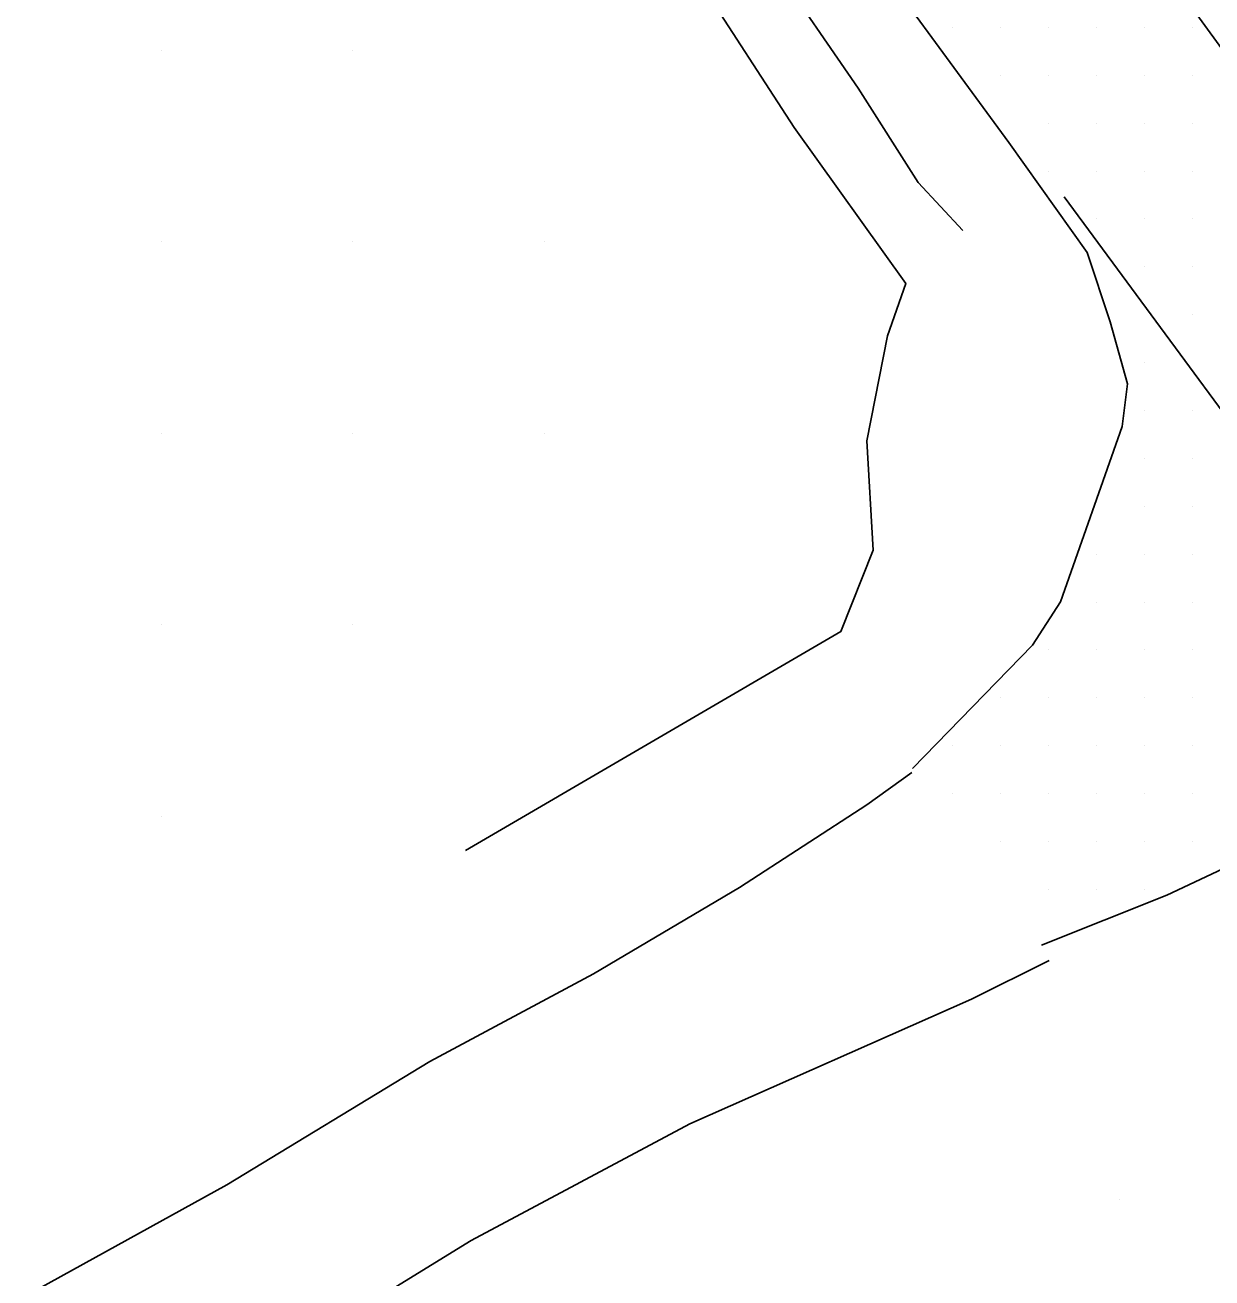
# Model space of a CAD drawing. Extents: x 1762120 to 1766775, y 709485 to 712965.
# Drawn here: x 1763727.9 to 1763789.8, y 711731 to 711796.4 of the extents above; entities that cross this region are included whole.
import ezdxf

# ---------------------------------------------------------------- set-up
doc = ezdxf.new("R2010")
doc.units = 0
for name, color, linetype in [('Exist DTM QL2 LIDAR Elevation Point', 7, 'Continuous'), ('Exist DTM Scan Elevation Point', 7, 'Continuous'), ('Exist Roads EOP', 7, 'Continuous'), ('Exist Roads EOT', 7, 'Continuous'), ('PH Exist DTM Breakline', 7, 'Continuous')]:
    doc.layers.add(name, color=color, linetype=linetype)

msp = doc.modelspace()

# ---------------------------------------------------------------- linework, layer by layer
at = {"layer": 'Exist DTM QL2 LIDAR Elevation Point'}
for p, q in [((1763734.949, 711795.065), (1763734.949, 711795.065)), ((1763744.95, 711795.065), (1763744.95, 711795.065)), ((1763734.949, 711785.063), (1763734.949, 711785.063)), ((1763744.95, 711785.063), (1763744.95, 711785.063)), ((1763754.952, 711785.063), (1763754.952, 711785.063)), ((1763734.949, 711775.062), (1763734.949, 711775.062)), ((1763744.95, 711775.062), (1763744.95, 711775.062)), ((1763754.952, 711775.062), (1763754.952, 711775.062)), ((1763734.949, 711765.061), (1763734.949, 711765.061)), ((1763744.95, 711765.061), (1763744.95, 711765.061)), ((1763734.949, 711755.059), (1763734.949, 711755.059)), ((1763784.955, 711735.057), (1763784.955, 711735.057))]:
    msp.add_line(p, q, dxfattribs=at)
at = {"layer": 'Exist DTM Scan Elevation Point'}
for p, q in [((1763776.25, 711796.25), (1763776.25, 711796.25)), ((1763778.75, 711796.25), (1763778.75, 711796.25)), ((1763781.25, 711796.25), (1763781.25, 711796.25)), ((1763783.75, 711796.25), (1763783.75, 711796.25)), ((1763786.25, 711796.25), (1763786.25, 711796.25)), ((1763788.75, 711796.25), (1763788.75, 711796.25)), ((1763778.75, 711793.75), (1763778.75, 711793.75)), ((1763781.25, 711793.75), (1763781.25, 711793.75)), ((1763783.75, 711793.75), (1763783.75, 711793.75)), ((1763786.25, 711793.75), (1763786.25, 711793.75)), ((1763788.75, 711793.75), (1763788.75, 711793.75)), ((1763781.25, 711791.25), (1763781.25, 711791.25)), ((1763783.75, 711791.25), (1763783.75, 711791.25)), ((1763786.25, 711791.25), (1763786.25, 711791.25)), ((1763788.75, 711791.25), (1763788.75, 711791.25)), ((1763781.25, 711788.75), (1763781.25, 711788.75)), ((1763783.75, 711788.75), (1763783.75, 711788.75)), ((1763786.25, 711788.75), (1763786.25, 711788.75)), ((1763788.75, 711788.75), (1763788.75, 711788.75)), ((1763783.75, 711786.25), (1763783.75, 711786.25)), ((1763786.25, 711786.25), (1763786.25, 711786.25)), ((1763788.75, 711786.25), (1763788.75, 711786.25)), ((1763786.25, 711783.75), (1763786.25, 711783.75)), ((1763788.75, 711783.75), (1763788.75, 711783.75)), ((1763788.75, 711781.25), (1763788.75, 711781.25)), ((1763786.25, 711778.75), (1763786.25, 711778.75)), ((1763786.25, 711776.25), (1763786.25, 711776.25)), ((1763788.75, 711776.25), (1763788.75, 711776.25)), ((1763786.25, 711773.75), (1763786.25, 711773.75)), ((1763788.75, 711773.75), (1763788.75, 711773.75)), ((1763786.25, 711771.25), (1763786.25, 711771.25)), ((1763788.75, 711771.25), (1763788.75, 711771.25)), ((1763783.75, 711768.75), (1763783.75, 711768.75)), ((1763786.25, 711768.75), (1763786.25, 711768.75)), ((1763788.75, 711768.75), (1763788.75, 711768.75)), ((1763783.75, 711766.25), (1763783.75, 711766.25)), ((1763786.25, 711766.25), (1763786.25, 711766.25)), ((1763788.75, 711766.25), (1763788.75, 711766.25)), ((1763781.25, 711763.75), (1763781.25, 711763.75)), ((1763783.75, 711763.75), (1763783.75, 711763.75)), ((1763786.25, 711763.75), (1763786.25, 711763.75)), ((1763788.75, 711763.75), (1763788.75, 711763.75)), ((1763778.75, 711761.25), (1763778.75, 711761.25)), ((1763781.25, 711761.25), (1763781.25, 711761.25)), ((1763783.75, 711761.25), (1763783.75, 711761.25)), ((1763786.25, 711761.25), (1763786.25, 711761.25)), ((1763788.75, 711761.25), (1763788.75, 711761.25)), ((1763776.25, 711758.75), (1763776.25, 711758.75)), ((1763778.75, 711758.75), (1763778.75, 711758.75)), ((1763781.25, 711758.75), (1763781.25, 711758.75)), ((1763783.75, 711758.75), (1763783.75, 711758.75)), ((1763786.25, 711758.75), (1763786.25, 711758.75)), ((1763788.75, 711758.75), (1763788.75, 711758.75)), ((1763776.25, 711756.25), (1763776.25, 711756.25)), ((1763778.75, 711756.25), (1763778.75, 711756.25)), ((1763781.25, 711756.25), (1763781.25, 711756.25)), ((1763783.75, 711756.25), (1763783.75, 711756.25)), ((1763786.25, 711756.25), (1763786.25, 711756.25)), ((1763788.75, 711756.25), (1763788.75, 711756.25)), ((1763778.75, 711753.75), (1763778.75, 711753.75)), ((1763781.25, 711753.75), (1763781.25, 711753.75)), ((1763783.75, 711753.75), (1763783.75, 711753.75)), ((1763786.25, 711753.75), (1763786.25, 711753.75)), ((1763788.75, 711753.75), (1763788.75, 711753.75)), ((1763781.25, 711751.25), (1763781.25, 711751.25)), ((1763783.75, 711751.25), (1763783.75, 711751.25)), ((1763786.25, 711751.25), (1763786.25, 711751.25))]:
    msp.add_line(p, q, dxfattribs=at)
at = {"layer": 'Exist Roads EOP'}
for points in [[(1763728.735, 711856.956), (1763736.324, 711844.982), (1763738.131, 711842.938), (1763740.104, 711842.173), (1763741.347, 711841.268), (1763743.58, 711838.523), (1763752.518, 711826.477), (1763761.388, 711814.385), (1763770.328, 711802.339), (1763779.187, 711790.235), (1763783.27, 711784.491), (1763784.466, 711780.885), (1763785.374, 711777.649)], [(1763785.374, 711777.649), (1763785.089, 711775.408), (1763781.875, 711766.257), (1763780.411, 711763.996), (1763774.151, 711757.572)], [(1763826.927, 711725.555), (1763823.535, 711730.128), (1763814.647, 711742.219), (1763807.994, 711751.482), (1763805.667, 711754.39), (1763801.724, 711754.959), (1763794.43, 711753.578), (1763790.645, 711752.458), (1763787.424, 711750.959), (1763780.891, 711748.338)]]:
    msp.add_lwpolyline(points, dxfattribs=at)
at = {"layer": 'Exist Roads EOT'}
for points in [[(1763822.724, 711750.876), (1763809.788, 711768.508), (1763794.534, 711789.307), (1763781.8, 711806.798), (1763766.697, 711827.38), (1763751.638, 711848.045), (1763739.133, 711865.028)], [(1763782.065, 711787.409), (1763796.651, 711767.598), (1763807.457, 711752.555), (1763808.323, 711751.381)]]:
    msp.add_lwpolyline(points, dxfattribs=at)
at = {"layer": 'PH Exist DTM Breakline'}
for points in [[(1763735.284, 711839.179), (1763743.298, 711829.211), (1763750.062, 711819.846), (1763754.714, 711814.128), (1763760.62, 711807.193), (1763766.816, 711799.625), (1763771.314, 711793.072), (1763774.452, 711788.158), (1763776.778, 711785.642)], [(1763716.027, 711790.174), (1763716.882, 711799.28), (1763720.016, 711809.031), (1763725.833, 711825.513), (1763733.078, 711831.519), (1763738.159, 711827.59), (1763741.793, 711821.088), (1763751.585, 711810.72), (1763757.142, 711803.72), (1763763.064, 711798.625), (1763767.977, 711791.021), (1763773.802, 711782.88), (1763772.848, 711780.151), (1763771.774, 711774.661), (1763772.108, 711768.967), (1763770.418, 711764.711), (1763750.829, 711753.288)], [(1763774.121, 711757.362), (1763771.767, 711755.659), (1763765.127, 711751.349), (1763757.513, 711746.846), (1763748.975, 711742.268), (1763738.384, 711735.825), (1763724.53, 711728.198), (1763716.857, 711724.004), (1763707.606, 711718.019), (1763699.43, 711713.182), (1763691.058, 711707.451)], [(1763696.892, 711697.287), (1763704.898, 711704.142), (1763714.151, 711710.62), (1763723.29, 711716.52), (1763731.651, 711720.939), (1763751.122, 711732.928), (1763762.537, 711739.023), (1763777.237, 711745.527), (1763781.276, 711747.537)]]:
    msp.add_lwpolyline(points, dxfattribs=at)

doc.saveas('drawing.dxf')
